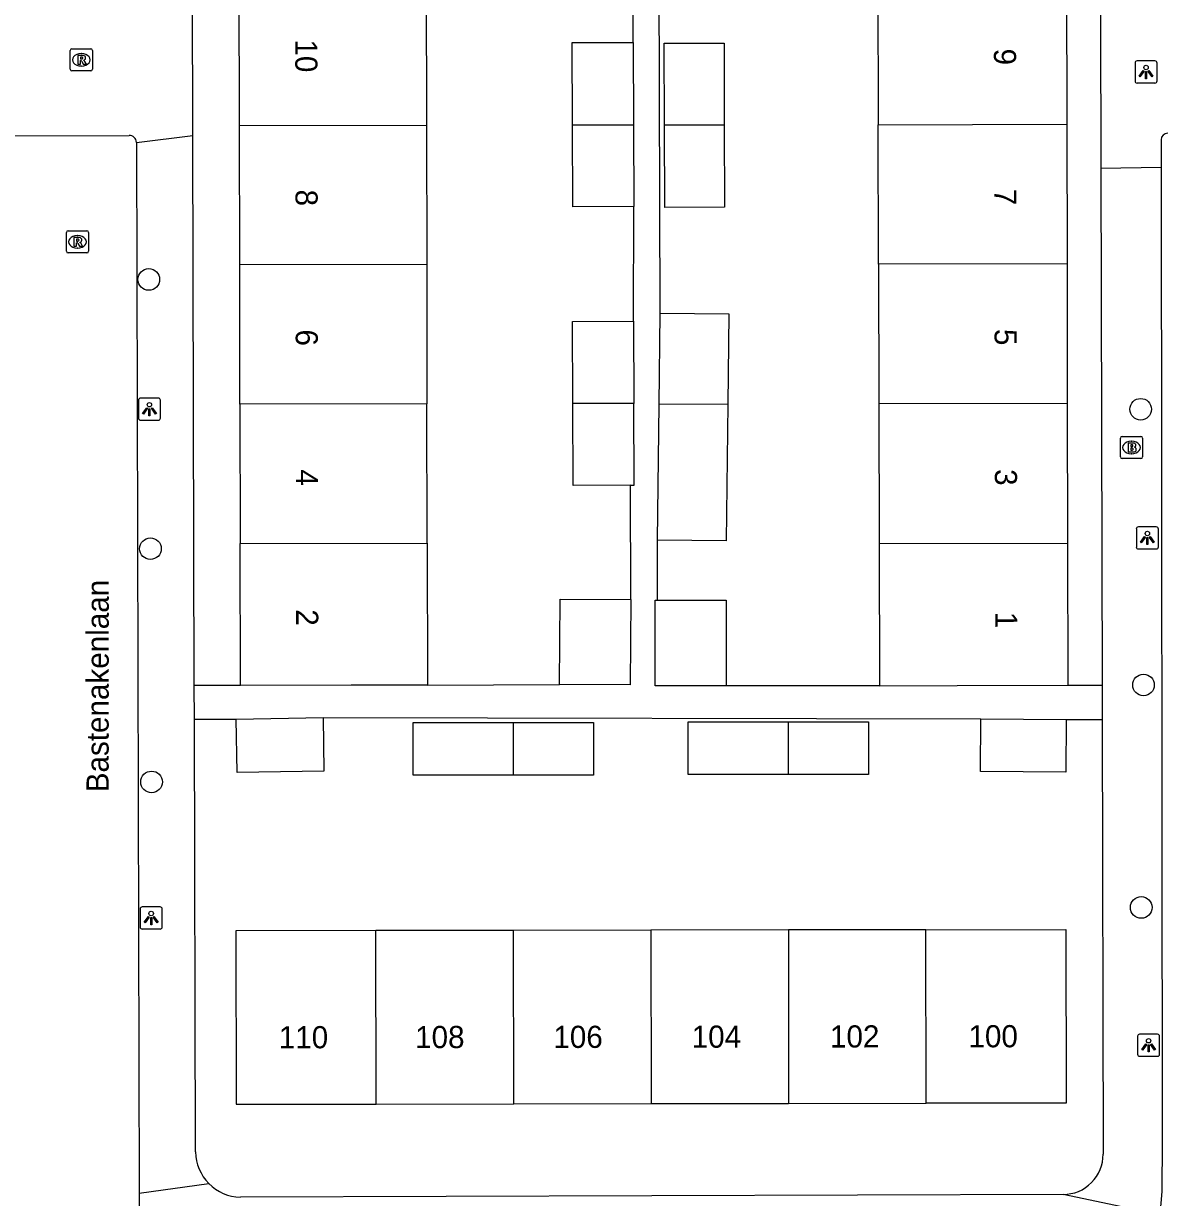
# Model space of a CAD drawing. Extents: x 160732 to 162105, y 387428 to 388479.
# Drawn here: x 161398.4 to 161449.8, y 388086.9 to 388139.9 of the extents above; entities that cross this region are included whole.
import ezdxf

# ---------------------------------------------------------------- set-up
doc = ezdxf.new("R2010")
doc.units = 0
for name, color, linetype in [('IMGEO_Boom', 7, 'Continuous'), ('IMGEO_Brandkraan', 7, 'Continuous'), ('IMGEO_Lichtpunt', 7, 'Continuous'), ('IMGEO_Openbare_ruimte_label', 7, 'Continuous'), ('IMGEO_Pand', 7, 'Continuous'), ('IMGEO_Pand_nummerreeks', 7, 'Continuous'), ('IMGEO_Rijbaan_lokaal_open', 7, 'Continuous'), ('IMGEO_Rioolput', 7, 'Continuous'), ('IMGEO_Voetpad_open', 7, 'Continuous')]:
    doc.layers.add(name, color=color, linetype=linetype)

msp = doc.modelspace()

# ---------------------------------------------------------------- linework, layer by layer
at = {"layer": 'IMGEO_Boom'}
for centre in [(161404.02, 388128.345), (161448.803, 388122.484), (161404.093, 388116.191), (161448.931, 388110.037), (161404.147, 388105.659), (161448.83, 388099.993)]:
    msp.add_circle(centre, 0.489, dxfattribs=at)
at = {"layer": 'IMGEO_Brandkraan'}
for p, q in [((161447.889, 388120.333), (161447.889, 388121.185)), ((161447.964, 388121.259), (161448.816, 388121.259)), ((161448.377, 388121.039), (161448.402, 388121.039)), ((161448.89, 388121.185), (161448.89, 388120.333)), ((161448.816, 388120.259), (161447.964, 388120.259)), ((161448.4, 388120.479), (161448.375, 388120.479))]:
    msp.add_line(p, q, dxfattribs=at)
for points in [[(161447.889, 388120.333), (161447.889, 388121.185)], [(161447.964, 388121.259), (161448.816, 388121.259)], [(161448.237, 388120.959), (161448.237, 388120.559), (161448.45, 388120.559)], [(161448.468, 388120.959), (161448.237, 388120.959)], [(161448.416, 388120.878), (161448.362, 388120.878), (161448.362, 388120.802)], [(161448.362, 388120.802), (161448.415, 388120.802)], [(161448.89, 388121.185), (161448.89, 388120.333)], [(161448.816, 388120.259), (161447.964, 388120.259)], [(161448.424, 388120.726), (161448.362, 388120.726), (161448.362, 388120.645)], [(161448.362, 388120.645), (161448.424, 388120.645)]]:
    msp.add_lwpolyline(points, dxfattribs=at)
for centre, radius, start, end in [((161447.966, 388121.183), 0.0765, 91.552, 178.448), ((161447.966, 388121.183), 0.0765, 91.552, 178.448), ((161448.417, 388120.84), 0.0379, 267.8285, 90.9355), ((161448.472, 388120.814), 0.145, 59.4692, 91.5367), ((161448.497, 388120.861), 0.0922, 285.5137, 58.1501), ((161448.814, 388121.183), 0.0765, 1.552, 88.448), ((161448.814, 388121.183), 0.0765, 1.552, 88.448), ((161447.966, 388120.335), 0.0765, 181.552, 268.448), ((161447.966, 388120.335), 0.0765, 181.552, 268.448), ((161448.425, 388120.685), 0.0404, 269.8759, 90.5077), ((161448.456, 388120.81), 0.251, 268.6676, 293.5347), ((161448.502, 388120.669), 0.105, 301.3115, 78.989), ((161448.814, 388120.335), 0.0765, 271.552, 358.448), ((161448.814, 388120.335), 0.0765, 271.552, 358.448)]:
    msp.add_arc(centre, radius, start, end, dxfattribs=at)
for centre, major_axis, ratio, start_param, end_param in [((161448.376, 388120.759), (-0.387, 0.002), 0.722429, 4.712389, 7.853982), ((161448.401, 388120.759), (-0.39, 0.002), 0.717154, 1.570796, 4.712389)]:
    msp.add_ellipse(centre, major_axis=major_axis, ratio=ratio, start_param=start_param, end_param=end_param, dxfattribs=at)
at = {"layer": 'IMGEO_Lichtpunt'}
for p, q in [((161448.548, 388138.117), (161448.548, 388137.31)), ((161448.548, 388138.117), (161448.548, 388137.31)), ((161449.45, 388138.212), (161448.642, 388138.212)), ((161449.45, 388138.212), (161448.642, 388138.212)), ((161449.544, 388137.31), (161449.544, 388138.117)), ((161449.544, 388137.31), (161449.544, 388138.117)), ((161448.642, 388137.216), (161449.45, 388137.216)), ((161448.642, 388137.216), (161449.45, 388137.216)), ((161404.453, 388122.988), (161403.645, 388122.988)), ((161404.453, 388122.988), (161403.645, 388122.988)), ((161403.551, 388122.893), (161403.551, 388122.086)), ((161403.551, 388122.893), (161403.551, 388122.086)), ((161404.547, 388122.086), (161404.547, 388122.893)), ((161404.547, 388122.086), (161404.547, 388122.893)), ((161403.645, 388121.992), (161404.453, 388121.992)), ((161403.645, 388121.992), (161404.453, 388121.992)), ((161448.608, 388117.079), (161448.608, 388116.272)), ((161448.608, 388117.079), (161448.608, 388116.272)), ((161449.51, 388117.174), (161448.702, 388117.174)), ((161449.51, 388117.174), (161448.702, 388117.174)), ((161449.604, 388116.272), (161449.604, 388117.079)), ((161449.604, 388116.272), (161449.604, 388117.079)), ((161448.702, 388116.178), (161449.51, 388116.178)), ((161448.702, 388116.178), (161449.51, 388116.178)), ((161403.629, 388099.922), (161403.629, 388099.115)), ((161403.629, 388099.922), (161403.629, 388099.115)), ((161404.531, 388100.017), (161403.723, 388100.017)), ((161404.531, 388100.017), (161403.723, 388100.017)), ((161404.625, 388099.115), (161404.625, 388099.922)), ((161404.625, 388099.115), (161404.625, 388099.922)), ((161403.723, 388099.021), (161404.531, 388099.021)), ((161403.723, 388099.021), (161404.531, 388099.021)), ((161448.662, 388094.175), (161448.662, 388093.368)), ((161448.662, 388094.175), (161448.662, 388093.368)), ((161449.564, 388094.27), (161448.756, 388094.27)), ((161449.564, 388094.27), (161448.756, 388094.27)), ((161449.658, 388093.368), (161449.658, 388094.175)), ((161449.658, 388093.368), (161449.658, 388094.175)), ((161448.756, 388093.274), (161449.564, 388093.274)), ((161448.756, 388093.274), (161449.564, 388093.274))]:
    msp.add_line(p, q, dxfattribs=at)
for points in [[(161448.922, 388137.781), (161448.961, 388137.753), (161448.773, 388137.491), (161448.735, 388137.518), (161448.922, 388137.781)], [(161449.134, 388137.753), (161449.172, 388137.78), (161449.359, 388137.518), (161449.32, 388137.49), (161449.134, 388137.753)], [(161449.024, 388137.733), (161449.071, 388137.733), (161449.071, 388137.411), (161449.024, 388137.411), (161449.024, 388137.733)], [(161403.925, 388122.557), (161403.964, 388122.529), (161403.776, 388122.267), (161403.738, 388122.294), (161403.925, 388122.557)], [(161404.027, 388122.509), (161404.074, 388122.509), (161404.074, 388122.187), (161404.027, 388122.187), (161404.027, 388122.509)], [(161404.137, 388122.529), (161404.175, 388122.556), (161404.362, 388122.294), (161404.323, 388122.266), (161404.137, 388122.529)], [(161448.982, 388116.743), (161449.021, 388116.715), (161448.833, 388116.453), (161448.795, 388116.48), (161448.982, 388116.743)], [(161449.084, 388116.695), (161449.131, 388116.695), (161449.131, 388116.373), (161449.084, 388116.373), (161449.084, 388116.695)], [(161449.194, 388116.715), (161449.232, 388116.742), (161449.419, 388116.48), (161449.38, 388116.452), (161449.194, 388116.715)], [(161404.003, 388099.586), (161404.042, 388099.558), (161403.854, 388099.296), (161403.816, 388099.323), (161404.003, 388099.586)], [(161404.215, 388099.558), (161404.253, 388099.585), (161404.44, 388099.323), (161404.401, 388099.295), (161404.215, 388099.558)], [(161404.105, 388099.538), (161404.152, 388099.538), (161404.152, 388099.216), (161404.105, 388099.216), (161404.105, 388099.538)], [(161449.036, 388093.839), (161449.075, 388093.811), (161448.887, 388093.549), (161448.849, 388093.576), (161449.036, 388093.839)], [(161449.138, 388093.791), (161449.185, 388093.791), (161449.185, 388093.469), (161449.138, 388093.469), (161449.138, 388093.791)], [(161449.248, 388093.811), (161449.286, 388093.838), (161449.473, 388093.576), (161449.434, 388093.548), (161449.248, 388093.811)]]:
    msp.add_lwpolyline(points, dxfattribs=at)
for centre in [(161449.047, 388137.915), (161404.05, 388122.691), (161449.107, 388116.877), (161404.128, 388099.72), (161449.161, 388093.973)]:
    msp.add_circle(centre, 0.0994, dxfattribs=at)
for centre, start, end in [((161448.642, 388138.117), 90, 180), ((161448.642, 388138.117), 90, 180), ((161449.45, 388138.117), 0, 90), ((161449.45, 388138.117), 0, 90), ((161448.642, 388137.31), 180, 270), ((161448.642, 388137.31), 180, 270), ((161449.45, 388137.31), 270, 0), ((161449.45, 388137.31), 270, 360), ((161403.645, 388122.893), 90, 180), ((161403.645, 388122.893), 90, 180), ((161404.453, 388122.893), 0, 90), ((161404.453, 388122.893), 0, 90), ((161403.645, 388122.086), 180, 270), ((161403.645, 388122.086), 180, 270), ((161404.453, 388122.086), 270, 0), ((161404.453, 388122.086), 270, 360), ((161448.702, 388117.079), 90, 180), ((161448.702, 388117.079), 90, 180), ((161449.51, 388117.079), 0, 90), ((161449.51, 388117.079), 0, 90), ((161448.702, 388116.272), 180, 270), ((161448.702, 388116.272), 180, 270), ((161449.51, 388116.272), 270, 0), ((161449.51, 388116.272), 270, 360), ((161403.723, 388099.922), 90, 180), ((161403.723, 388099.922), 90, 180), ((161404.531, 388099.922), 0, 90), ((161404.531, 388099.922), 0, 90), ((161403.723, 388099.115), 180, 270), ((161403.723, 388099.115), 180, 270), ((161404.531, 388099.115), 270, 0), ((161404.531, 388099.115), 270, 360), ((161448.756, 388094.175), 90, 180), ((161448.756, 388094.175), 90, 180), ((161449.564, 388094.175), 0, 90), ((161449.564, 388094.175), 0, 90), ((161448.756, 388093.368), 180, 270), ((161448.756, 388093.368), 180, 270), ((161449.564, 388093.368), 270, 0), ((161449.564, 388093.368), 270, 360)]:
    msp.add_arc(centre, 0.0946, start, end, dxfattribs=at)
at = {"layer": 'IMGEO_Pand'}
for points in [[(161408.118, 388135.301), (161408.108, 388141.593)], [(161416.551, 388141.606), (161416.56, 388135.314)], [(161436.933, 388141.633), (161436.947, 388135.331)], [(161445.45, 388141.651), (161445.464, 388135.35)], [(161423.151, 388135.324), (161423.139, 388139.038), (161425.889, 388139.047)], [(161425.889, 388139.047), (161425.901, 388135.328)], [(161427.305, 388135.309), (161427.293, 388139.012), (161429.993, 388139.02), (161430.005, 388135.316)], [(161408.118, 388135.301), (161416.56, 388135.314)], [(161408.127, 388129.009), (161408.118, 388135.301)], [(161416.56, 388135.314), (161416.569, 388129.022)], [(161423.151, 388135.324), (161425.901, 388135.328)], [(161425.913, 388131.637), (161423.163, 388131.628), (161423.151, 388135.324)], [(161425.901, 388135.328), (161425.913, 388131.637)], [(161430.005, 388135.316), (161427.305, 388135.309)], [(161430.005, 388135.316), (161430.017, 388131.61), (161427.317, 388131.601), (161427.305, 388135.309)], [(161436.947, 388135.331), (161445.464, 388135.35)], [(161436.962, 388129.029), (161436.947, 388135.331)], [(161445.464, 388135.35), (161445.478, 388129.048)], [(161416.569, 388129.022), (161408.127, 388129.009)], [(161408.137, 388122.717), (161408.127, 388129.009)], [(161416.569, 388129.022), (161416.579, 388122.73)], [(161445.478, 388129.048), (161436.962, 388129.029)], [(161436.962, 388129.029), (161436.976, 388122.728)], [(161445.478, 388129.048), (161445.492, 388122.746)], [(161427.066, 388122.707), (161427.114, 388126.829)], [(161427.114, 388126.829), (161430.205, 388126.793), (161430.157, 388122.714)], [(161423.17, 388122.74), (161423.158, 388126.454), (161425.908, 388126.463)], [(161425.908, 388126.463), (161425.92, 388122.744)], [(161416.579, 388122.73), (161408.137, 388122.717)], [(161408.137, 388122.717), (161408.146, 388116.425)], [(161416.588, 388116.437), (161416.579, 388122.73)], [(161425.92, 388122.744), (161423.17, 388122.74)], [(161425.765, 388119.052), (161423.182, 388119.044), (161423.17, 388122.74)], [(161425.765, 388119.052), (161425.932, 388119.053), (161425.92, 388122.744)], [(161430.157, 388122.714), (161430.084, 388116.546), (161426.994, 388116.583)], [(161426.994, 388116.583), (161427.066, 388122.707)], [(161430.157, 388122.714), (161427.066, 388122.707)], [(161445.492, 388122.746), (161436.976, 388122.728)], [(161436.976, 388122.728), (161436.99, 388116.426)], [(161445.492, 388122.746), (161445.507, 388116.444)], [(161408.146, 388116.425), (161416.588, 388116.437)], [(161408.156, 388110.014), (161408.146, 388116.425)], [(161416.588, 388116.437), (161416.598, 388110.027)], [(161436.99, 388116.426), (161445.507, 388116.444)], [(161436.99, 388116.426), (161437.004, 388110.003)], [(161445.507, 388116.444), (161445.521, 388110.023)], [(161422.563, 388110.057), (161422.587, 388113.914), (161425.782, 388113.894)], [(161425.782, 388113.894), (161425.758, 388110.037), (161422.563, 388110.057)], [(161430.082, 388109.996), (161426.887, 388109.996), (161426.887, 388113.874), (161426.994, 388113.874)], [(161426.994, 388113.874), (161430.082, 388113.874), (161430.082, 388109.996)], [(161416.598, 388110.027), (161413.156, 388110.022), (161408.156, 388110.014)], [(161437.004, 388110.003), (161440.522, 388110.011), (161445.521, 388110.023)], [(161411.889, 388108.563), (161411.928, 388106.145), (161408.01, 388106.083), (161407.972, 388108.501)], [(161407.972, 388108.501), (161411.889, 388108.563)], [(161420.474, 388105.97), (161415.955, 388105.97), (161415.955, 388108.348), (161420.471, 388108.348)], [(161420.471, 388108.348), (161420.474, 388105.97)], [(161420.471, 388108.348), (161424.097, 388108.348), (161424.097, 388105.97), (161420.474, 388105.97)], [(161432.886, 388105.989), (161428.367, 388105.989), (161428.367, 388108.367), (161432.883, 388108.367)], [(161432.883, 388108.367), (161432.886, 388105.989)], [(161432.883, 388108.367), (161436.509, 388108.367), (161436.509, 388105.989), (161432.886, 388105.989)], [(161445.435, 388108.485), (161445.417, 388106.097), (161441.573, 388106.127), (161441.591, 388108.515)], [(161441.591, 388108.515), (161445.435, 388108.485)], [(161414.278, 388098.949), (161407.951, 388098.94), (161407.963, 388091.109), (161414.289, 388091.118)], [(161420.484, 388098.958), (161414.278, 388098.949)], [(161414.289, 388091.118), (161414.278, 388098.949)], [(161426.69, 388098.968), (161420.484, 388098.958)], [(161420.495, 388091.127), (161420.484, 388098.958)], [(161432.896, 388098.977), (161426.69, 388098.968)], [(161426.69, 388098.968), (161426.701, 388091.137)], [(161439.102, 388098.986), (161432.896, 388098.977)], [(161432.896, 388098.977), (161432.907, 388091.146)], [(161439.102, 388098.986), (161445.426, 388098.995), (161445.438, 388091.164), (161439.113, 388091.155)], [(161439.113, 388091.155), (161439.102, 388098.986)], [(161414.289, 388091.118), (161420.495, 388091.127)], [(161420.495, 388091.127), (161426.701, 388091.137)], [(161426.701, 388091.137), (161432.907, 388091.146)], [(161432.907, 388091.146), (161439.113, 388091.155)]]:
    msp.add_lwpolyline(points, dxfattribs=at)
at = {"layer": 'IMGEO_Rijbaan_lokaal_open'}
for points in [[(161396.701, 388134.826), (161403.132, 388134.842)], [(161449.724, 388134.652), (161449.725, 388133.421)], [(161403.459, 388134.534), (161403.586, 388087.097)], [(161449.725, 388133.421), (161449.771, 388089.411), (161449.76, 388087.165), (161449.663, 388086.116)], [(161403.586, 388087.097), (161403.595, 388083.807)]]:
    msp.add_lwpolyline(points, dxfattribs=at)
for centre, start, end in [((161403.16, 388134.544), 358.069, 95.3587), ((161450.023, 388134.648), 89.7596, 179.2774)]:
    msp.add_arc(centre, 0.299, start, end, dxfattribs=at)
at = {"layer": 'IMGEO_Rioolput'}
for p, q in [((161400.472, 388137.837), (161400.472, 388138.689)), ((161400.547, 388138.763), (161401.399, 388138.763)), ((161400.96, 388138.543), (161400.985, 388138.543)), ((161401.473, 388138.689), (161401.473, 388137.837)), ((161401.399, 388137.763), (161400.547, 388137.763)), ((161400.983, 388137.983), (161400.958, 388137.983)), ((161400.301, 388129.618), (161400.301, 388130.47)), ((161400.376, 388130.544), (161401.228, 388130.544)), ((161400.789, 388130.324), (161400.814, 388130.324)), ((161401.302, 388130.47), (161401.302, 388129.618)), ((161401.228, 388129.544), (161400.376, 388129.544)), ((161400.812, 388129.764), (161400.787, 388129.764))]:
    msp.add_line(p, q, dxfattribs=at)
for points in [[(161400.472, 388137.837), (161400.472, 388138.689)], [(161400.547, 388138.763), (161401.399, 388138.763)], [(161401.061, 388138.461), (161400.809, 388138.463), (161400.809, 388138.063)], [(161400.987, 388138.382), (161400.933, 388138.382), (161400.933, 388138.301)], [(161400.933, 388138.301), (161400.985, 388138.301)], [(161401.473, 388138.689), (161401.473, 388137.837)], [(161401.399, 388137.763), (161400.547, 388137.763)], [(161400.809, 388138.063), (161400.933, 388138.063), (161400.933, 388138.225), (161400.944, 388138.225)], [(161400.991, 388138.196), (161401.062, 388138.063), (161401.202, 388138.063), (161401.137, 388138.189)], [(161400.301, 388129.618), (161400.301, 388130.47)], [(161400.376, 388130.544), (161401.228, 388130.544)], [(161401.302, 388130.47), (161401.302, 388129.618)], [(161400.89, 388130.242), (161400.638, 388130.244), (161400.638, 388129.844)], [(161400.638, 388129.844), (161400.762, 388129.844), (161400.762, 388130.006), (161400.773, 388130.006)], [(161400.816, 388130.163), (161400.762, 388130.163), (161400.762, 388130.082)], [(161400.762, 388130.082), (161400.814, 388130.082)], [(161400.82, 388129.977), (161400.891, 388129.844), (161401.031, 388129.844), (161400.966, 388129.97)], [(161401.228, 388129.544), (161400.376, 388129.544)]]:
    msp.add_lwpolyline(points, dxfattribs=at)
for centre, radius, start, end in [((161400.549, 388138.687), 0.0765, 91.552, 178.448), ((161400.549, 388138.687), 0.0765, 91.552, 178.448), ((161400.969, 388138.49), 0.19, 274.7715, 282.9687), ((161400.993, 388138.286), 0.0964, 77.0061, 93.1865), ((161401.007, 388138.343), 0.0378, 276.6634, 79.6772), ((161401.06, 388138.351), 0.109, 350.3612, 89.416), ((161401.058, 388138.351), 0.112, 277.5842, 350.9817), ((161401.397, 388138.687), 0.0765, 1.552, 88.448), ((161401.397, 388138.687), 0.0765, 1.552, 88.448), ((161400.549, 388137.839), 0.0765, 181.552, 268.448), ((161400.549, 388137.839), 0.0765, 181.552, 268.448), ((161400.943, 388138.172), 0.0533, 26.0293, 88.6989), ((161401.042, 388138.136), 0.108, 29.5134, 73.7905), ((161401.397, 388137.839), 0.0765, 271.552, 358.448), ((161401.397, 388137.839), 0.0765, 271.552, 358.448), ((161400.378, 388130.468), 0.0765, 91.552, 178.448), ((161400.378, 388130.468), 0.0765, 91.552, 178.448), ((161401.226, 388130.468), 0.0765, 1.552, 88.448), ((161401.226, 388130.468), 0.0765, 1.552, 88.448), ((161400.772, 388129.953), 0.0533, 26.0293, 88.6989), ((161400.798, 388130.271), 0.19, 274.7715, 282.9687), ((161400.822, 388130.067), 0.0964, 77.0061, 93.1865), ((161400.836, 388130.124), 0.0378, 276.6634, 79.6772), ((161400.889, 388130.132), 0.109, 350.3612, 89.416), ((161400.887, 388130.132), 0.112, 277.5842, 350.9817), ((161400.871, 388129.917), 0.108, 29.5134, 73.7905), ((161400.378, 388129.62), 0.0765, 181.552, 268.448), ((161400.378, 388129.62), 0.0765, 181.552, 268.448), ((161401.226, 388129.62), 0.0765, 271.552, 358.448), ((161401.226, 388129.62), 0.0765, 271.552, 358.448)]:
    msp.add_arc(centre, radius, start, end, dxfattribs=at)
for centre, major_axis, ratio, start_param, end_param in [((161400.959, 388138.263), (-0.387, 0.002), 0.722429, 4.712389, 7.853982), ((161400.984, 388138.263), (-0.39, 0.002), 0.717154, 1.570796, 4.712389), ((161400.788, 388130.044), (-0.387, 0.002), 0.722429, 4.712389, 7.853982), ((161400.813, 388130.044), (-0.39, 0.002), 0.717154, 1.570796, 4.712389)]:
    msp.add_ellipse(centre, major_axis=major_axis, ratio=ratio, start_param=start_param, end_param=end_param, dxfattribs=at)
at = {"layer": 'IMGEO_Voetpad_open'}
for points in [[(161427.114, 388126.829), (161426.984, 388166.927)], [(161446.922, 388166.978), (161447.003, 388133.376)], [(161406.014, 388134.849), (161405.936, 388166.777)], [(161425.889, 388139.047), (161425.894, 388144.221)], [(161403.459, 388134.534), (161406.014, 388134.849)], [(161406.074, 388110.009), (161406.014, 388134.849)], [(161447.003, 388133.376), (161449.725, 388133.421)], [(161447.003, 388133.376), (161447.059, 388110.027)], [(161425.908, 388126.463), (161425.913, 388131.637)], [(161425.782, 388113.894), (161425.765, 388119.052)], [(161426.994, 388113.874), (161426.994, 388116.583)], [(161408.156, 388110.014), (161406.074, 388110.009)], [(161406.078, 388108.496), (161406.074, 388110.009)], [(161416.598, 388110.027), (161422.563, 388110.057)], [(161437.004, 388110.003), (161430.082, 388109.996)], [(161445.521, 388110.023), (161447.059, 388110.027)], [(161447.059, 388110.027), (161447.063, 388108.472)], [(161406.078, 388108.496), (161407.972, 388108.501)], [(161406.125, 388088.955), (161406.078, 388108.496)], [(161411.889, 388108.563), (161441.591, 388108.515)], [(161445.435, 388108.485), (161447.063, 388108.472)], [(161447.063, 388108.472), (161447.11, 388088.856)], [(161403.586, 388087.097), (161406.733, 388087.528)], [(161445.3, 388087.037), (161408.155, 388086.907)], [(161449.663, 388086.116), (161445.3, 388087.037)]]:
    msp.add_lwpolyline(points, dxfattribs=at)
for centre, radius, start, end in [((161408.218, 388089.004), 2.093, 181.3319, 224.8228), ((161445.3, 388088.847), 1.81, 269.9854, 0.2988), ((161408.224, 388089.004), 2.098, 224.7083, 268.1091)]:
    msp.add_arc(centre, radius, start, end, dxfattribs=at)

# ---------------------------------------------------------------- texts
at = {"layer": 'IMGEO_Openbare_ruimte_label'}
msp.add_text('Bastenakenlaan', height=1, rotation=89.9427, dxfattribs=at).set_placement((161402.206, 388105.194))
at = {"layer": 'IMGEO_Pand_nummerreeks'}
for s, rotation, p in [('10', 270.0866, (161410.632, 388139.183)), ('9', 270.1288, (161442.177, 388138.768)), ('8', 270.0866, (161410.643, 388132.403)), ('7', 270.1288, (161442.191, 388132.44)), ('6', 270.0866, (161410.652, 388126.089)), ('5', 270.1288, (161442.205, 388126.111)), ('4', 270.0866, (161410.662, 388119.77)), ('3', 270.1288, (161442.22, 388119.783)), ('2', 270.0866, (161410.671, 388113.454)), ('1', 270.1288, (161442.234, 388113.341)), ('110', 0.0841, (161409.89, 388093.632)), ('108', 0.0841, (161416.045, 388093.641)), ('106', 0.0841, (161422.287, 388093.65)), ('104', 0.0841, (161428.533, 388093.659)), ('102', 0.0841, (161434.777, 388093.668)), ('100', 0.0841, (161441.029, 388093.677))]:
    msp.add_text(s, height=1, rotation=rotation, dxfattribs=at).set_placement(p)

doc.saveas('drawing.dxf')
